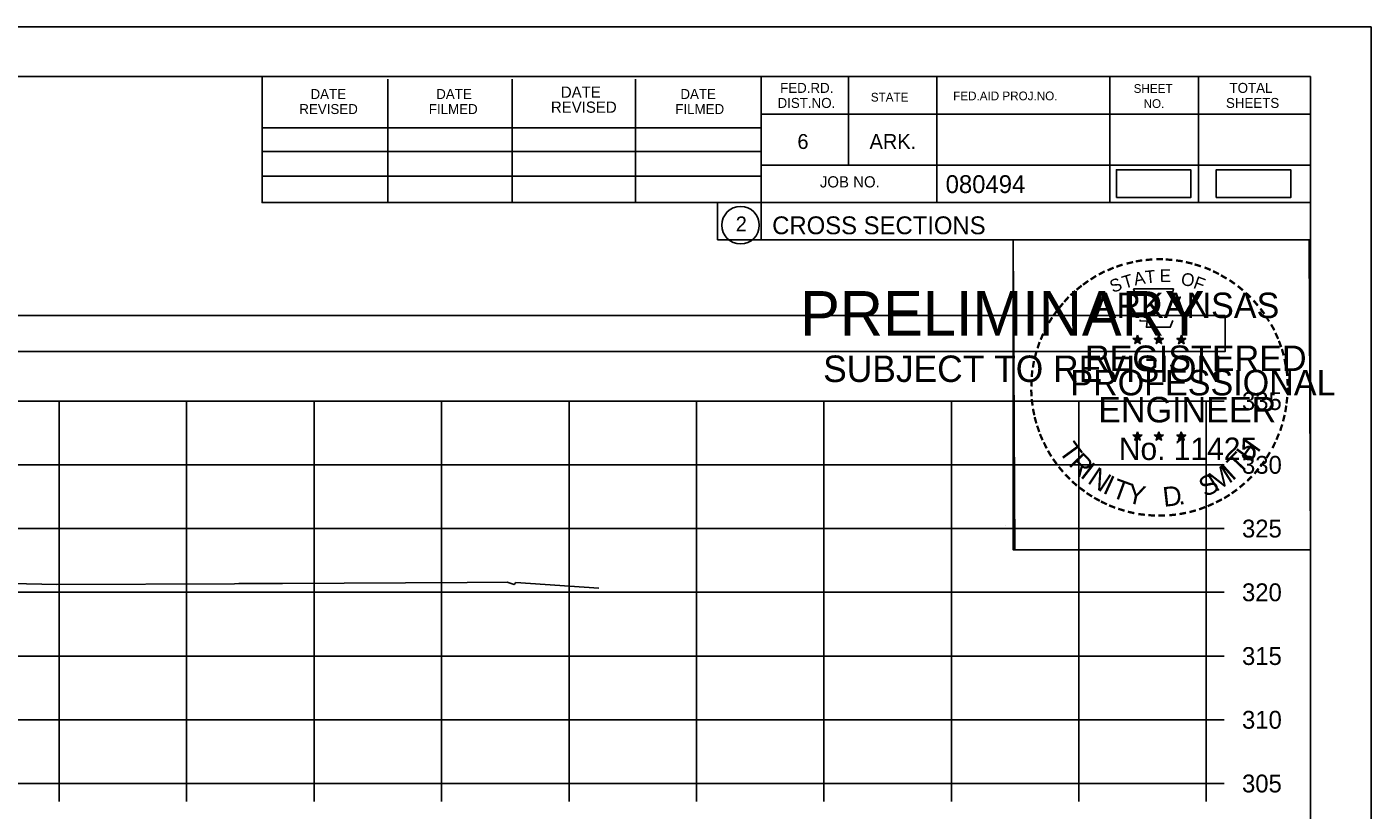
# Model space of a CAD drawing. Extents: x 1376273 to 1384221, y 378927 to 384592.
# Drawn here: x 1380615.3 to 1380720.8, y 381970.4 to 382031.9 of the extents above; entities that cross this region are included whole.
import ezdxf

# ---------------------------------------------------------------- set-up
doc = ezdxf.new("R2010")
doc.units = 0
for name, color, linetype in [('R_Axis', 7, 'Continuous'), ('R_Axis Annot', 7, 'Continuous'), ('R_Border', 7, 'Continuous'), ('R_Border PE', 7, 'Continuous'), ('R_Border Prem', 7, 'Continuous'), ('R_Drive', 7, 'Continuous'), ('R_Exist Surface', 7, 'Continuous'), ('R_Grid', 7, 'Continuous'), ('R_No Plot', 7, 'Continuous')]:
    doc.layers.add(name, color=color, linetype=linetype)

msp = doc.modelspace()

# ---------------------------------------------------------------- linework, layer by layer
at = {"layer": 'R_Axis'}
for p, q in [((1380707.84, 381972.52), (1380707.84, 382002.52)), ((1380709.24, 382002.52), (1380707.84, 382002.52)), ((1380709.24, 381997.52), (1380707.84, 381997.52)), ((1380709.24, 381992.52), (1380707.84, 381992.52)), ((1380709.24, 381987.52), (1380707.84, 381987.52)), ((1380709.24, 381982.52), (1380707.84, 381982.52)), ((1380709.24, 381977.52), (1380707.84, 381977.52)), ((1380407.84, 381972.52), (1380707.84, 381972.52)), ((1380617.84, 381971.12), (1380617.84, 381972.52)), ((1380627.84, 381971.12), (1380627.84, 381972.52)), ((1380637.84, 381971.12), (1380637.84, 381972.52)), ((1380647.84, 381971.12), (1380647.84, 381972.52)), ((1380657.84, 381971.12), (1380657.84, 381972.52)), ((1380667.84, 381971.12), (1380667.84, 381972.52)), ((1380677.84, 381971.12), (1380677.84, 381972.52)), ((1380687.84, 381971.12), (1380687.84, 381972.52)), ((1380697.84, 381971.12), (1380697.84, 381972.52)), ((1380707.84, 381971.12), (1380707.84, 381972.52)), ((1380709.24, 381972.52), (1380707.84, 381972.52))]:
    msp.add_line(p, q, dxfattribs=at)
at = {"layer": 'R_Axis Annot'}
msp.add_lwpolyline([(1380407.51, 382006.41), (1380709.31, 382006.41), (1380709.31, 382009.23), (1380407.51, 382009.23)], close=True, dxfattribs=at)
at = {"layer": 'R_Border'}
for p, q in [((1380399.84, 382027.98), (1380716.02, 382027.98)), ((1380633.76, 382018.1), (1380633.76, 382027.98)), ((1380643.62, 382018.1), (1380643.62, 382027.78)), ((1380653.38, 382018.1), (1380653.38, 382027.78)), ((1380663.06, 382018.1), (1380663.06, 382027.78)), ((1380672.92, 382027.98), (1380672.92, 382015.18)), ((1380679.76, 382027.98), (1380679.76, 382021.04)), ((1380686.7, 382027.98), (1380686.7, 382018.1)), ((1380700.28, 382027.98), (1380700.28, 382018.1)), ((1380707.22, 382027.98), (1380707.22, 382018.1)), ((1380716.02, 381822.52), (1380716.02, 382027.98)), ((1380716.02, 382025.04), (1380672.92, 382025.04)), ((1380716.02, 382025.06), (1380716.02, 382025.06)), ((1380633.76, 382023.96), (1380672.92, 382023.96)), ((1380633.76, 382022.1), (1380672.92, 382022.1)), ((1380716.02, 382021.04), (1380672.92, 382021.04)), ((1380675.88, 382021.04), (1380716.02, 382021.04)), ((1380633.76, 382018.1), (1380633.76, 382020.16)), ((1380633.76, 382020.16), (1380672.92, 382020.16)), ((1380716.02, 382018.1), (1380633.76, 382018.1)), ((1380672.92, 382015.18), (1380716.02, 382015.18))]:
    msp.add_line(p, q, dxfattribs=at)
msp.add_circle((1380671.3, 382016.32), 1.47, dxfattribs=at)
at = {"layer": 'R_Border PE'}
for p, q in [((1380702.1, 382007.44), (1380702.45, 382007.33)), ((1380702.1, 382007.44), (1380702.36, 382007.39)), ((1380702.1, 382007.44), (1380702.34, 382007.32)), ((1380702.24, 382007.03), (1380702.45, 382007.33)), ((1380702.24, 382007.03), (1380702.36, 382007.27)), ((1380702.24, 382007.03), (1380702.45, 382007.25)), ((1380702.45, 382007.69), (1380702.41, 382007.44)), ((1380702.45, 382007.33), (1380702.45, 382007.69)), ((1380702.45, 382007.69), (1380702.5, 382007.44)), ((1380702.8, 382007.44), (1380702.45, 382007.33)), ((1380702.66, 382007.03), (1380702.45, 382007.33)), ((1380702.66, 382007.03), (1380702.45, 382007.24)), ((1380702.8, 382007.44), (1380702.51, 382007.39)), ((1380702.66, 382007.03), (1380702.53, 382007.32)), ((1380702.8, 382007.44), (1380702.59, 382007.34)), ((1380703.77, 382007.44), (1380704.12, 382007.33)), ((1380703.77, 382007.44), (1380704.03, 382007.39)), ((1380703.77, 382007.44), (1380704.01, 382007.32)), ((1380703.91, 382007.03), (1380704.12, 382007.33)), ((1380703.91, 382007.03), (1380704.03, 382007.27)), ((1380703.91, 382007.03), (1380704.12, 382007.25)), ((1380704.12, 382007.69), (1380704.08, 382007.44)), ((1380704.12, 382007.33), (1380704.12, 382007.69)), ((1380704.12, 382007.69), (1380704.17, 382007.44)), ((1380704.47, 382007.44), (1380704.12, 382007.33)), ((1380704.33, 382007.03), (1380704.12, 382007.33)), ((1380704.33, 382007.03), (1380704.12, 382007.24)), ((1380704.47, 382007.44), (1380704.18, 382007.39)), ((1380704.33, 382007.03), (1380704.2, 382007.32)), ((1380704.47, 382007.44), (1380704.26, 382007.34)), ((1380705.54, 382007.43), (1380705.89, 382007.31)), ((1380705.54, 382007.43), (1380705.79, 382007.38)), ((1380705.54, 382007.43), (1380705.77, 382007.3)), ((1380705.67, 382007.02), (1380705.89, 382007.31)), ((1380705.67, 382007.02), (1380705.8, 382007.26)), ((1380705.67, 382007.02), (1380705.88, 382007.23)), ((1380705.89, 382007.68), (1380705.84, 382007.43)), ((1380706.1, 382007.02), (1380705.88, 382007.23)), ((1380705.89, 382007.31), (1380705.89, 382007.68)), ((1380705.89, 382007.68), (1380705.93, 382007.43)), ((1380706.23, 382007.43), (1380705.89, 382007.31)), ((1380706.1, 382007.02), (1380705.89, 382007.31)), ((1380706.23, 382007.43), (1380705.95, 382007.38)), ((1380706.1, 382007.02), (1380705.96, 382007.31)), ((1380706.23, 382007.43), (1380706.03, 382007.32)), ((1380702.1, 381999.86), (1380702.45, 381999.75)), ((1380702.1, 381999.86), (1380702.35, 381999.82)), ((1380702.1, 381999.86), (1380702.34, 381999.74)), ((1380702.23, 381999.46), (1380702.45, 381999.75)), ((1380702.23, 381999.46), (1380702.36, 381999.7)), ((1380702.23, 381999.46), (1380702.45, 381999.67)), ((1380702.45, 382000.12), (1380702.41, 381999.87)), ((1380702.45, 381999.75), (1380702.45, 382000.12)), ((1380702.45, 382000.12), (1380702.5, 381999.87)), ((1380702.79, 381999.86), (1380702.45, 381999.75)), ((1380702.66, 381999.46), (1380702.45, 381999.75)), ((1380702.66, 381999.46), (1380702.45, 381999.67)), ((1380702.79, 381999.86), (1380702.51, 381999.82)), ((1380702.66, 381999.46), (1380702.52, 381999.75)), ((1380702.79, 381999.86), (1380702.59, 381999.76)), ((1380703.77, 381999.86), (1380704.12, 381999.75)), ((1380703.77, 381999.86), (1380704.02, 381999.82)), ((1380703.77, 381999.86), (1380704, 381999.74)), ((1380703.9, 381999.46), (1380704.12, 381999.75)), ((1380703.9, 381999.46), (1380704.03, 381999.7)), ((1380703.9, 381999.46), (1380704.11, 381999.67)), ((1380704.12, 382000.12), (1380704.08, 381999.87)), ((1380704.33, 381999.46), (1380704.11, 381999.67)), ((1380704.12, 381999.75), (1380704.12, 382000.12)), ((1380704.12, 382000.12), (1380704.17, 381999.87)), ((1380704.46, 381999.86), (1380704.12, 381999.75)), ((1380704.33, 381999.46), (1380704.12, 381999.75)), ((1380704.46, 381999.86), (1380704.18, 381999.82)), ((1380704.33, 381999.46), (1380704.19, 381999.75)), ((1380704.46, 381999.86), (1380704.26, 381999.76)), ((1380705.53, 381999.85), (1380705.88, 381999.74)), ((1380705.53, 381999.85), (1380705.79, 381999.81)), ((1380705.53, 381999.85), (1380705.77, 381999.73)), ((1380705.67, 381999.45), (1380705.88, 381999.74)), ((1380705.67, 381999.45), (1380705.79, 381999.69)), ((1380705.67, 381999.45), (1380705.88, 381999.66)), ((1380705.88, 382000.11), (1380705.84, 381999.86)), ((1380705.88, 381999.74), (1380705.88, 382000.11)), ((1380705.88, 382000.11), (1380705.93, 381999.86)), ((1380706.23, 381999.85), (1380705.88, 381999.74)), ((1380706.1, 381999.45), (1380705.88, 381999.74)), ((1380706.1, 381999.45), (1380705.88, 381999.66)), ((1380706.23, 381999.85), (1380705.94, 381999.81)), ((1380706.1, 381999.45), (1380705.96, 381999.74)), ((1380706.23, 381999.85), (1380706.03, 381999.75))]:
    msp.add_line(p, q, dxfattribs=at)
for points in [[(1380702.14, 382011.32), (1380702.41, 382010.49)], [(1380705.65, 382010.39), (1380705.8, 382010.68), (1380705.11, 382010.65), (1380705.26, 382011.32), (1380702.14, 382011.32)], [(1380702.64, 382008.89), (1380702.64, 382008.81), (1380703.2, 382008.79), (1380703.14, 382008.31), (1380705.01, 382008.31), (1380705.22, 382008.85)], [(1380702.45, 382007.69), (1380702.66, 382007.03), (1380702.1, 382007.44), (1380702.8, 382007.44), (1380702.24, 382007.03), (1380702.45, 382007.69)], [(1380704.12, 382007.69), (1380704.33, 382007.03), (1380703.77, 382007.44), (1380704.47, 382007.44), (1380703.91, 382007.03), (1380704.12, 382007.69)], [(1380705.89, 382007.68), (1380706.1, 382007.02), (1380705.54, 382007.43), (1380706.23, 382007.43), (1380705.67, 382007.02), (1380705.89, 382007.68)], [(1380702.45, 382000.12), (1380702.66, 381999.46), (1380702.1, 381999.86), (1380702.79, 381999.86), (1380702.23, 381999.46), (1380702.45, 382000.12)], [(1380704.12, 382000.12), (1380704.33, 381999.46), (1380703.77, 381999.86), (1380704.46, 381999.86), (1380703.9, 381999.46), (1380704.12, 382000.12)], [(1380705.88, 382000.11), (1380706.1, 381999.45), (1380705.53, 381999.85), (1380706.23, 381999.85), (1380705.67, 381999.45), (1380705.88, 382000.11)]]:
    msp.add_lwpolyline(points, dxfattribs=at)
for centre, radius in [((1380702.45, 382007.33), 0.172), ((1380702.45, 382007.33), 0.145), ((1380702.45, 382007.33), 0.116), ((1380702.45, 382007.33), 0.0991), ((1380702.45, 382007.33), 0.0747), ((1380702.45, 382007.33), 0.0495), ((1380702.45, 382007.33), 0.0296), ((1380704.12, 382007.33), 0.172), ((1380704.12, 382007.33), 0.145), ((1380704.12, 382007.33), 0.116), ((1380704.12, 382007.33), 0.0991), ((1380704.12, 382007.33), 0.0747), ((1380704.12, 382007.33), 0.0495), ((1380704.12, 382007.33), 0.0296), ((1380705.88, 382007.31), 0.172), ((1380705.88, 382007.31), 0.145), ((1380705.88, 382007.31), 0.116), ((1380705.88, 382007.31), 0.0991), ((1380705.88, 382007.31), 0.0747), ((1380705.88, 382007.31), 0.0495), ((1380705.88, 382007.31), 0.0296), ((1380702.45, 381999.75), 0.172), ((1380702.45, 381999.75), 0.145), ((1380702.45, 381999.75), 0.116), ((1380702.45, 381999.75), 0.0991), ((1380702.45, 381999.75), 0.0747), ((1380702.45, 381999.75), 0.0495), ((1380702.45, 381999.75), 0.0296), ((1380704.12, 381999.75), 0.172), ((1380704.12, 381999.75), 0.145), ((1380704.12, 381999.75), 0.116), ((1380704.12, 381999.75), 0.0991), ((1380704.12, 381999.75), 0.0747), ((1380704.12, 381999.75), 0.0495), ((1380704.12, 381999.75), 0.0296), ((1380705.88, 381999.74), 0.172), ((1380705.88, 381999.74), 0.145), ((1380705.88, 381999.74), 0.116), ((1380705.88, 381999.74), 0.0991), ((1380705.88, 381999.74), 0.0747), ((1380705.88, 381999.74), 0.0495), ((1380705.88, 381999.74), 0.0296)]:
    msp.add_circle(centre, radius, dxfattribs=at)
at = {"layer": 'R_Drive'}
for points in [[(1380700.79, 382018.48), (1380706.62, 382018.48), (1380706.62, 382020.67), (1380700.79, 382020.67)], [(1380708.62, 382018.48), (1380714.46, 382018.48), (1380714.46, 382020.67), (1380708.62, 382020.67)]]:
    msp.add_lwpolyline(points, close=True, dxfattribs=at)
at = {"layer": 'R_Exist Surface'}
msp.add_lwpolyline([(1380610.52, 381988.28), (1380617.66, 381988.12), (1380631.6, 381988.19), (1380631.93, 381988.22), (1380635.37, 381988.22), (1380649.86, 381988.3), (1380652.99, 381988.31), (1380653.53, 381988.13), (1380653.68, 381988.29), (1380660.17, 381987.85)], dxfattribs=at)
at = {"layer": 'R_Grid'}
for p, q in [((1380407.84, 382002.52), (1380707.84, 382002.52)), ((1380617.84, 381972.52), (1380617.84, 382002.52)), ((1380627.84, 381972.52), (1380627.84, 382002.52)), ((1380637.84, 381972.52), (1380637.84, 382002.52)), ((1380647.84, 381972.52), (1380647.84, 382002.52)), ((1380657.84, 381972.52), (1380657.84, 382002.52)), ((1380667.84, 381972.52), (1380667.84, 382002.52)), ((1380677.84, 381972.52), (1380677.84, 382002.52)), ((1380687.84, 381972.52), (1380687.84, 382002.52)), ((1380697.84, 381972.52), (1380697.84, 382002.52)), ((1380707.84, 381972.52), (1380707.84, 382002.52)), ((1380407.84, 381997.52), (1380707.84, 381997.52)), ((1380407.84, 381992.52), (1380707.84, 381992.52)), ((1380407.84, 381987.52), (1380707.84, 381987.52)), ((1380407.84, 381982.52), (1380707.84, 381982.52)), ((1380407.84, 381977.52), (1380707.84, 381977.52)), ((1380407.84, 381972.52), (1380707.84, 381972.52))]:
    msp.add_line(p, q, dxfattribs=at)
at = {"layer": 'R_No Plot'}
for p, q in [((1380387.44, 382031.88), (1380720.77, 382031.88)), ((1380692.05, 381992.73), (1380692.05, 381992.73))]:
    msp.add_line(p, q, dxfattribs=at)
for points in [[(1380387.43, 382031.88), (1380720.77, 382031.88), (1380720.77, 381818.54), (1380387.43, 381818.54)], [(1380633.76, 382027.98), (1380633.76, 382018.1), (1380669.49, 382018.1), (1380669.49, 382015.18), (1380692.69, 382015.18), (1380692.69, 381990.85), (1380716.02, 381990.85), (1380716.02, 381822.52), (1380399.84, 381822.52), (1380399.84, 382027.98)], [(1380692.69, 382015.18), (1380715.9, 382015.18), (1380716.02, 381990.85), (1380692.81, 381990.85)]]:
    msp.add_lwpolyline(points, close=True, dxfattribs=at)

# ---------------------------------------------------------------- texts
at = {"layer": 'R_Axis Annot'}
for s, p in [('335', (1380710.64, 382001.82)), ('330', (1380710.64, 381996.82)), ('325', (1380710.64, 381991.82)), ('320', (1380710.64, 381986.82)), ('315', (1380710.64, 381981.82)), ('310', (1380710.64, 381976.82)), ('305', (1380710.64, 381971.82))]:
    msp.add_text(s, height=1.4, dxfattribs=at).set_placement(p)
at = {"layer": 'R_Border'}
for s, height, p in [('DATE', 0.879, (1380657.2, 382026.32)), ('FED.RD.', 0.782, (1380674.4, 382026.7)), ('SHEET', 0.684, (1380702.14, 382026.7)), ('TOTAL', 0.782, (1380709.66, 382026.7)), ('DATE', 0.782, (1380637.56, 382026.22)), ('DATE', 0.782, (1380647.42, 382026.22)), ('REVISED', 0.879, (1380656.42, 382025.14)), ('DATE', 0.782, (1380666.58, 382026.22)), ('DIST.NO.', 0.782, (1380674.2, 382025.52)), ('STATE', 0.684, (1380681.52, 382026.02)), ('FED.AID PROJ.NO.', 0.684, (1380687.98, 382026.12)), ('NO.', 0.684, (1380702.92, 382025.52)), ('SHEETS', 0.782, (1380709.38, 382025.52)), ('REVISED', 0.782, (1380636.68, 382025.04)), ('FILMED', 0.782, (1380646.84, 382025.04)), ('FILMED', 0.782, (1380666.18, 382025.04)), ('6', 1.17, (1380675.76, 382022.3)), ('ARK.', 1.172, (1380681.42, 382022.3)), ('JOB NO.', 0.879, (1380677.52, 382019.28)), ('080494', 1.4, (1380687.39, 382018.84)), ('2', 1.17, (1380670.92, 382015.83)), ('CROSS SECTIONS', 1.4, (1380673.78, 382015.61))]:
    msp.add_text(s, height=height, rotation=360, dxfattribs=at).set_placement(p)
at = {"layer": 'R_Border PE'}
for s, height, rotation, p in [('-', 1.6, 13.6301, (1380701.64, 382012.68)), ('-', 1.6, 10.2193, (1380702.32, 382012.85)), ('-', 1.6, 5.8968, (1380703.05, 382012.96)), ('-', 1.6, 0.1862, (1380703.82, 382013.03)), ('-', 1.6, 357.743, (1380704.54, 382013.01)), ('-', 1.6, 352.1617, (1380705.29, 382012.96)), ('-', 1.6, 347.2049, (1380706.01, 382012.84)), ('-', 1.6, 34.0636, (1380699.03, 382011.49)), ('-', 1.6, 28.7918, (1380699.62, 382011.86)), ('-', 1.6, 24.3072, (1380700.26, 382012.17)), ('-', 1.6, 19.1761, (1380700.89, 382012.44)), ('T', 1, 16.4036, (1380701.41, 382011.32)), ('A', 1, 11.2132, (1380702.24, 382011.58)), ('T', 1, 6.0228, (1380703.09, 382011.74)), ('E', 1, 0.8323, (1380704.19, 382011.85)), ('O', 1, 350.4515, (1380705.8, 382011.64)), ('F', 1, 340.0707, (1380706.75, 382011.41)), ('-', 1.6, 342.3362, (1380706.64, 382012.69)), ('-', 1.6, 337.8551, (1380707.38, 382012.47)), ('-', 1.6, 334.1211, (1380708.01, 382012.2)), ('-', 1.6, 329.6409, (1380708.59, 382011.91)), ('-', 1.6, 38.9507, (1380697.97, 382010.71)), ('-', 1.6, 36.2317, (1380698.45, 382011.09)), ('S', 1, 21.594, (1380700.5, 382010.99)), ('-', 1.6, 325.8627, (1380709.23, 382011.55)), ('-', 1.6, 320.5297, (1380709.84, 382011.13)), ('-', 1.6, 50.6142, (1380696.69, 382009.33)), ('-', 1.6, 48.423, (1380697.09, 382009.82)), ('-', 1.6, 42.9622, (1380697.54, 382010.3)), ('ARKANSAS', 2, 360, (1380699, 382009.03)), ('-', 1.6, 315.5786, (1380710.44, 382010.64)), ('-', 1.6, 309.8797, (1380711.01, 382010.09)), ('-', 1.6, 54.2325, (1380696.28, 382008.77)), ('-', 1.6, 306.6522, (1380711.53, 382009.49)), ('-', 1.4, 303.6753, (1380712.02, 382008.92)), ('-', 1.6, 62.8713, (1380695.64, 382007.62)), ('-', 1.6, 58.0706, (1380695.95, 382008.24)), ('-', 1.6, 299.6684, (1380712.34, 382008.31)), ('-', 1.6, 72.3945, (1380695.16, 382006.38)), ('-', 1.6, 67.7743, (1380695.38, 382007.01)), ('DWB', 0.01, 360, (1380702.44, 382007.32)), ('DWB', 0.01, 360, (1380704.11, 382007.32)), ('DWB', 0.01, 360, (1380705.87, 382007.31)), ('-', 1.6, 294.6628, (1380712.66, 382007.7)), ('-', 1.6, 290.5728, (1380712.92, 382007.12)), ('-', 1.6, 75.461, (1380694.96, 382005.67)), ('REGISTERED', 2, 360, (1380698.32, 382004.88)), ('-', 1.6, 285.1233, (1380713.15, 382006.54)), ('-', 1.6, 85.1863, (1380694.75, 382004.27)), ('-', 1.6, 81.2013, (1380694.83, 382004.96)), ('PROFESSIONAL', 2, 360, (1380697.17, 382002.97)), ('-', 1.6, 280.5493, (1380713.35, 382005.8)), ('-', 1.6, 276.5962, (1380713.51, 382005.03)), ('-', 1.6, 89.0622, (1380694.73, 382003.56)), ('-', 1.6, 274.3301, (1380713.57, 382004.31)), ('-', 1.6, 94.1959, (1380694.76, 382002.84)), ('ENGINEER', 2, 360, (1380699.36, 382000.85)), ('-', 1.6, 263.5172, (1380713.59, 382003.01)), ('-', 1.6, 269.9407, (1380713.61, 382003.68)), ('-', 1.6, 98.9479, (1380694.84, 382002.17)), ('-', 1.6, 101.7149, (1380694.97, 382001.44)), ('-', 1.6, 260.9953, (1380713.52, 382002.36)), ('-', 1.6, 105.4578, (1380695.13, 382000.84)), ('-', 1.6, 255.7626, (1380713.41, 382001.68)), ('-', 1.6, 109.0874, (1380695.35, 382000.21)), ('-', 1.6, 114.0643, (1380695.6, 381999.62)), ('No. 11425', 1.757, 360, (1380700.98, 381997.9)), ('DWB', 0.01, 360, (1380702.43, 381999.75)), ('DWB', 0.01, 360, (1380704.1, 381999.75)), ('DWB', 0.01, 360, (1380705.87, 381999.74)), ('-', 1.6, 247.8887, (1380713, 382000.29)), ('-', 1.6, 252.8681, (1380713.23, 382000.96)), ('-', 1.6, 115.7289, (1380695.91, 381999)), ('-', 1.6, 120.4471, (1380696.26, 381998.41)), ('T', 1.54, 306.0406, (1380696.21, 381998.59)), ('T', 1.54, 46.6444, (1380710.44, 381996.68)), ('H', 1.54, 54.6088, (1380711.33, 381997.63)), ('-', 1.6, 244.6197, (1380712.74, 381999.66)), ('-', 1.6, 125.8934, (1380696.67, 381997.85)), ('R', 1.54, 314.005, (1380696.97, 381997.54)), ('I', 1.54, 321.9694, (1380697.87, 381996.61)), ('I', 1.54, 42.1136, (1380709.88, 381996.21)), ('-', 1.6, 233.8452, (1380711.95, 381998.25)), ('-', 1.6, 239.0712, (1380712.35, 381998.91)), ('-', 1.6, 130.7181, (1380697.13, 381997.3)), ('-', 1.6, 134.2238, (1380697.65, 381996.76)), ('N', 1.54, 326.5002, (1380698.44, 381996.14)), ('I', 1.54, 335.3603, (1380699.64, 381995.35)), ('S', 1.54, 26.9312, (1380707.75, 381994.95)), ('M', 1.54, 32.6563, (1380708.59, 381995.36)), ('-', 1.6, 225.7653, (1380711.04, 381997.12)), ('-', 1.6, 231.2538, (1380711.52, 381997.69)), ('-', 1.6, 138.9338, (1380698.17, 381996.29)), ('-', 1.6, 144.6463, (1380698.73, 381995.89)), ('T', 1.54, 339.8912, (1380700.31, 381995.03)), ('Y', 1.54, 347.8556, (1380701.52, 381994.58)), ('D', 1.54, 6.3969, (1380704.51, 381994.22)), ('-', 1.6, 215.7363, (1380709.97, 381996.14)), ('-', 1.6, 221.0851, (1380710.51, 381996.61)), ('-', 1.6, 148.0898, (1380699.29, 381995.51)), ('-', 1.6, 151.5704, (1380699.87, 381995.19)), ('-', 1.6, 154.6002, (1380700.39, 381994.94)), ('-', 1.6, 158.5612, (1380701.01, 381994.69)), ('.', 1.54, 13.7642, (1380705.7, 381994.35)), ('-', 1.6, 204.2516, (1380708.25, 381995.09)), ('-', 1.6, 207.3568, (1380708.87, 381995.41)), ('-', 1.6, 212.2491, (1380709.43, 381995.75)), ('-', 1.6, 162.7983, (1380701.7, 381994.48)), ('-', 1.6, 167.5555, (1380702.42, 381994.31)), ('-', 1.6, 173.1155, (1380703.19, 381994.2)), ('-', 1.6, 176.5183, (1380703.94, 381994.15)), ('-', 1.6, 181.5918, (1380704.68, 381994.17)), ('-', 1.6, 185.8167, (1380705.49, 381994.24)), ('-', 1.6, 191.2858, (1380706.22, 381994.38)), ('-', 1.6, 195.4743, (1380706.95, 381994.57)), ('-', 1.6, 200.7184, (1380707.63, 381994.82))]:
    msp.add_text(s, height=height, rotation=rotation, dxfattribs=at).set_placement(p)
at = {"layer": 'R_Border Prem'}
for s, height, p in [('PRELIMINARY', 3.5, (1380675.97, 382007.65)), ('DWB', 0.01, (1380676.71, 382009.49)), ('SUBJECT TO REVISION', 2.0751, (1380677.78, 382004.02))]:
    msp.add_text(s, height=height, rotation=360, dxfattribs=at).set_placement(p)

doc.saveas('drawing.dxf')
